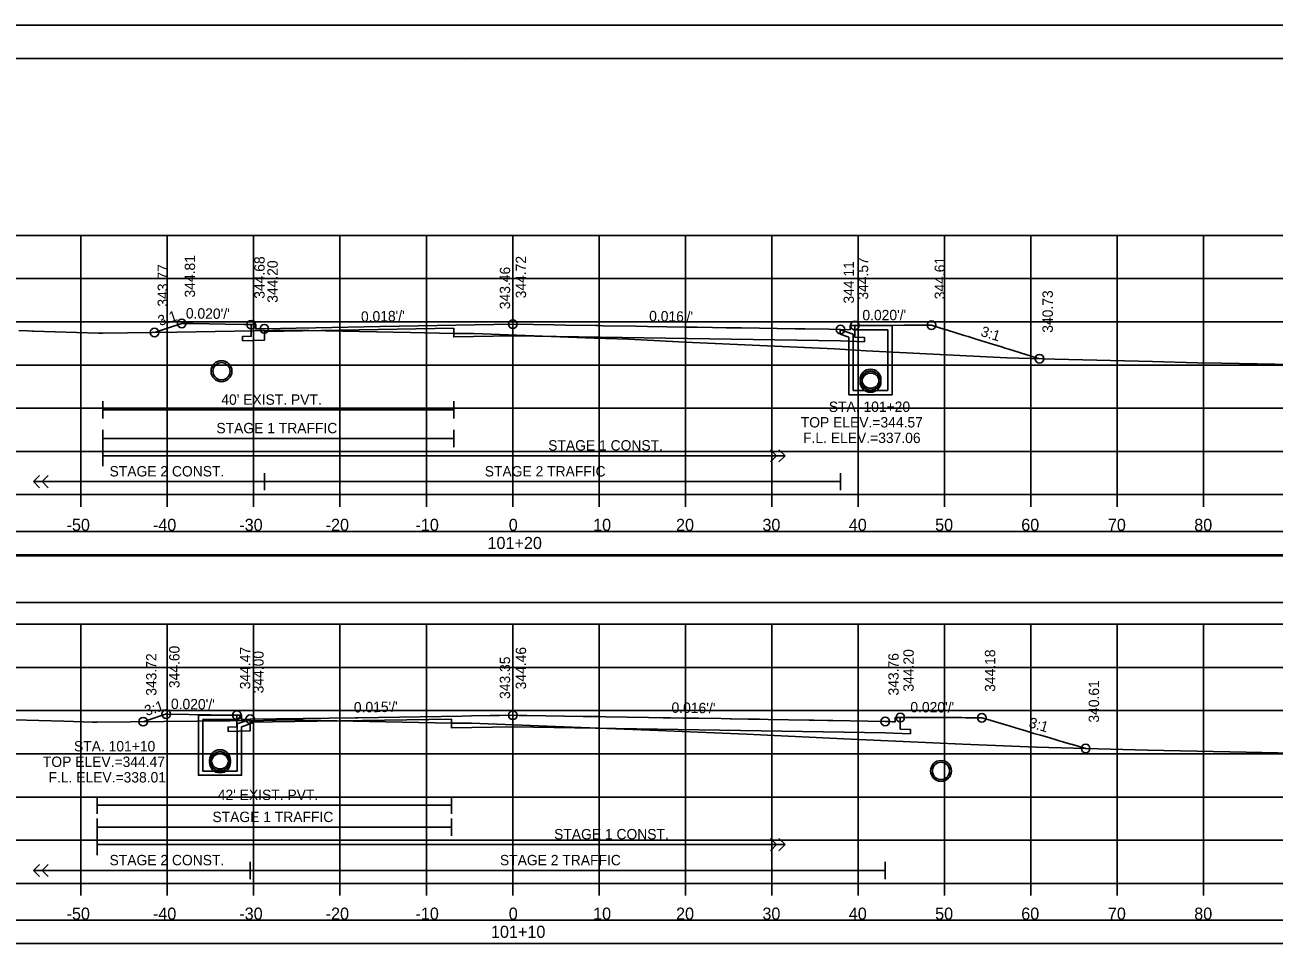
# Model space of a CAD drawing. Extents: x 1368122 to 1710785, y 373130 to 557566.
# Drawn here: x 1368299.1 to 1368443.8, y 373450.6 to 373557 of the extents above; entities that cross this region are included whole.
import ezdxf

# ---------------------------------------------------------------- set-up
doc = ezdxf.new("R2010")
doc.units = 0
for name, color, linetype in [('R_Alt Surface', 7, 'Continuous'), ('R_Axis', 7, 'Continuous'), ('R_Axis Annot', 7, 'Continuous'), ('R_Border', 7, 'Continuous'), ('R_Exist Surface', 7, 'Continuous'), ('R_Fin Surface', 7, 'Continuous'), ('R_Grid', 7, 'Continuous'), ('R_No Plot', 7, 'Continuous'), ('R_Striping', 7, 'Continuous'), ('R_Water', 7, 'Continuous'), ('R_Water Annot', 7, 'Continuous'), ('R_Xsect Elev', 7, 'Continuous'), ('R_Xsect Slope', 7, 'Continuous')]:
    doc.layers.add(name, color=color, linetype=linetype)

msp = doc.modelspace()

# ---------------------------------------------------------------- linework, layer by layer
at = {"layer": 'R_Alt Surface'}
for points in [[(1368395.15, 373522.22), (1368395.15, 373520.88), (1368396.26, 373520.84), (1368396.26, 373520.34), (1368393.5, 373520.43), (1368355.54, 373521.03), (1368348.71, 373520.91), (1368348.71, 373521.91), (1368326.78, 373521.52), (1368326.78, 373520.52), (1368326.78, 373520.51), (1368324.26, 373520.46), (1368324.26, 373520.96), (1368325.27, 373520.98), (1368325.27, 373522.32)], [(1368308.07, 373513.45), (1368308.07, 373511.45)], [(1368348.71, 373513.45), (1368348.71, 373511.45)], [(1368308.07, 373512.45), (1368348.71, 373512.45)], [(1368400.42, 373476.85), (1368400.42, 373475.51), (1368401.59, 373475.47), (1368401.59, 373474.97), (1368398.68, 373475.07), (1368355.54, 373475.77), (1368348.44, 373475.67), (1368348.44, 373476.67), (1368325.14, 373476.32), (1368325.14, 373475.32), (1368325.14, 373475.31), (1368322.58, 373475.25), (1368322.58, 373475.75), (1368323.61, 373475.78), (1368323.61, 373477.12)], [(1368307.42, 373467.7), (1368307.42, 373465.7)], [(1368348.44, 373467.7), (1368348.44, 373465.7)], [(1368307.42, 373466.7), (1368348.44, 373466.7)]]:
    msp.add_lwpolyline(points, dxfattribs=at)
for points in [[(1368206.39, 373495.69), (1368504.69, 373495.69), (1368504.69, 373498.4), (1368206.39, 373498.4)], [(1368206.39, 373490.17), (1368504.69, 373490.17), (1368504.69, 373495.58), (1368206.39, 373495.58)], [(1368206.39, 373450.69), (1368504.69, 373450.69), (1368504.69, 373453.4), (1368206.39, 373453.4)]]:
    msp.add_lwpolyline(points, close=True, dxfattribs=at)
at = {"layer": 'R_Axis'}
for p, q in [((1368205.54, 373502.65), (1368505.54, 373502.65)), ((1368305.54, 373501.25), (1368305.54, 373502.65)), ((1368315.54, 373501.25), (1368315.54, 373502.65)), ((1368325.54, 373501.25), (1368325.54, 373502.65)), ((1368335.54, 373501.25), (1368335.54, 373502.65)), ((1368345.54, 373501.25), (1368345.54, 373502.65)), ((1368355.54, 373501.25), (1368355.54, 373502.65)), ((1368365.54, 373501.25), (1368365.54, 373502.65)), ((1368375.54, 373501.25), (1368375.54, 373502.65)), ((1368385.54, 373501.25), (1368385.54, 373502.65)), ((1368395.54, 373501.25), (1368395.54, 373502.65)), ((1368405.54, 373501.25), (1368405.54, 373502.65)), ((1368415.54, 373501.25), (1368415.54, 373502.65)), ((1368425.54, 373501.25), (1368425.54, 373502.65)), ((1368435.54, 373501.25), (1368435.54, 373502.65)), ((1368205.54, 373457.65), (1368505.54, 373457.65)), ((1368305.54, 373456.25), (1368305.54, 373457.65)), ((1368315.54, 373456.25), (1368315.54, 373457.65)), ((1368325.54, 373456.25), (1368325.54, 373457.65)), ((1368335.54, 373456.25), (1368335.54, 373457.65)), ((1368345.54, 373456.25), (1368345.54, 373457.65)), ((1368355.54, 373456.25), (1368355.54, 373457.65)), ((1368365.54, 373456.25), (1368365.54, 373457.65)), ((1368375.54, 373456.25), (1368375.54, 373457.65)), ((1368385.54, 373456.25), (1368385.54, 373457.65)), ((1368395.54, 373456.25), (1368395.54, 373457.65)), ((1368405.54, 373456.25), (1368405.54, 373457.65)), ((1368415.54, 373456.25), (1368415.54, 373457.65)), ((1368425.54, 373456.25), (1368425.54, 373457.65)), ((1368435.54, 373456.25), (1368435.54, 373457.65))]:
    msp.add_line(p, q, dxfattribs=at)
at = {"layer": 'R_Border'}
for p, q in [((1368197.54, 373553.11), (1368513.72, 373553.11)), ((1368350.06, 373552.85), (1368350.06, 373552.85)), ((1368350.06, 373552.85), (1368350.06, 373552.85))]:
    msp.add_line(p, q, dxfattribs=at)
at = {"layer": 'R_Exist Surface'}
for points in [[(1368298.34, 373521.64), (1368299.34, 373521.6), (1368299.94, 373521.58), (1368300.05, 373521.57), (1368307.59, 373521.35), (1368307.78, 373521.35), (1368308.07, 373521.35), (1368316.63, 373521.44), (1368329.98, 373521.69), (1368343.71, 373521.41), (1368348.71, 373521.3), (1368350.42, 373521.28), (1368351.02, 373521.28), (1368364.96, 373520.75), (1368368.96, 373520.63), (1368375.49, 373520.31), (1368392.79, 373519.52), (1368396.48, 373519.3), (1368412.74, 373518.5), (1368418.32, 373518.32), (1368429.6, 373518.06), (1368434.83, 373517.92), (1368437.61, 373517.87), (1368452.04, 373517.6)], [(1368297.77, 373476.58), (1368303.57, 373476.42), (1368306.89, 373476.32), (1368307.34, 373476.31), (1368307.42, 373476.31), (1368326.68, 373476.52), (1368329.58, 373476.57), (1368335.17, 373476.46), (1368348.44, 373476.21), (1368349.58, 373476.2), (1368350.77, 373476.18), (1368360.51, 373475.81), (1368371.43, 373475.37), (1368382.62, 373474.91), (1368393.88, 373474.4), (1368407.61, 373473.76), (1368416.2, 373473.41), (1368429.03, 373473.07), (1368440.45, 373472.84), (1368447.8, 373472.7)]]:
    msp.add_lwpolyline(points, dxfattribs=at)
at = {"layer": 'R_Fin Surface'}
for points in [[(1368314.07, 373521.41), (1368315.58, 373521.92), (1368317.21, 373522.46), (1368317.81, 373522.45), (1368318.55, 373522.44), (1368322.25, 373522.37), (1368324.44, 373522.34), (1368325.27, 373522.32), (1368325.35, 373522.32), (1368325.78, 373522.32), (1368325.78, 373521.88), (1368325.78, 373521.82), (1368325.88, 373521.83), (1368326.78, 373521.85), (1368330.47, 373521.91), (1368332.75, 373521.95), (1368340.19, 373522.09), (1368355.54, 373522.37), (1368360.29, 373522.29), (1368361.65, 373522.27), (1368365.16, 373522.21), (1368365.5, 373522.21), (1368366, 373522.2), (1368369.79, 373522.14), (1368371.13, 373522.11), (1368375.64, 373522.04), (1368376.9, 373522.02), (1368378.68, 373522), (1368380.27, 373521.97), (1368380.57, 373521.97), (1368382.02, 373521.94), (1368388.26, 373521.84), (1368388.68, 373521.84), (1368389.38, 373521.83), (1368392.17, 373521.78), (1368393.5, 373521.76), (1368394.6, 373521.73), (1368394.6, 373521.93), (1368394.6, 373522.23), (1368394.89, 373522.22), (1368395.15, 373522.22), (1368396.18, 373522.23), (1368397.06, 373522.23), (1368398.2, 373522.24), (1368398.47, 373522.24), (1368400.86, 373522.25), (1368401.42, 373522.25), (1368402.01, 373522.25), (1368402.96, 373522.25), (1368403.2, 373522.25), (1368403.43, 373522.25), (1368404.04, 373522.26), (1368405.2, 373521.89), (1368405.23, 373521.88), (1368405.61, 373521.77), (1368405.9, 373521.67), (1368407.82, 373521.08), (1368408.26, 373520.94), (1368409.22, 373520.64), (1368410.69, 373520.18), (1368412.13, 373519.74), (1368412.69, 373519.56), (1368412.97, 373519.47), (1368415.57, 373518.67), (1368415.81, 373518.6), (1368416.14, 373518.5), (1368416.48, 373518.39), (1368416.48, 373518.39), (1368416.48, 373518.39), (1368416.53, 373518.38)], [(1368312.74, 373476.37), (1368315, 373477.11), (1368315.33, 373477.22), (1368315.34, 373477.22), (1368315.41, 373477.25), (1368315.55, 373477.25), (1368320.54, 373477.17), (1368323.4, 373477.13), (1368323.61, 373477.12), (1368323.85, 373477.12), (1368324.12, 373477.12), (1368324.12, 373477.04), (1368324.12, 373476.62), (1368324.26, 373476.63), (1368324.67, 373476.64), (1368325.14, 373476.65), (1368337.34, 373476.82), (1368337.61, 373476.83), (1368349.65, 373477.01), (1368350.77, 373477.03), (1368352.94, 373477.07), (1368354.01, 373477.08), (1368355.54, 373477.11), (1368356.3, 373477.09), (1368356.38, 373477.09), (1368357.17, 373477.08), (1368363.68, 373476.98), (1368364.77, 373476.96), (1368365.03, 373476.96), (1368365.62, 373476.95), (1368366.31, 373476.93), (1368371.25, 373476.86), (1368372.97, 373476.83), (1368373.82, 373476.81), (1368375.32, 373476.79), (1368375.74, 373476.78), (1368377.09, 373476.76), (1368379.67, 373476.72), (1368380.7, 373476.7), (1368380.84, 373476.7), (1368382.79, 373476.67), (1368384.11, 373476.65), (1368385.12, 373476.63), (1368389.85, 373476.55), (1368390.4, 373476.54), (1368392, 373476.52), (1368392.42, 373476.51), (1368392.52, 373476.51), (1368392.61, 373476.51), (1368398.68, 373476.4), (1368398.98, 373476.39), (1368399.09, 373476.39), (1368399.29, 373476.38), (1368399.5, 373476.37), (1368399.84, 373476.36), (1368399.84, 373476.4), (1368399.84, 373476.86), (1368399.9, 373476.86), (1368400.42, 373476.85), (1368401.89, 373476.85), (1368403.5, 373476.85), (1368403.66, 373476.85), (1368403.68, 373476.85), (1368403.93, 373476.85), (1368407.26, 373476.84), (1368407.55, 373476.84), (1368407.98, 373476.83), (1368408.35, 373476.83), (1368409.39, 373476.83), (1368409.86, 373476.82), (1368410.81, 373476.54), (1368410.9, 373476.51), (1368410.92, 373476.51), (1368412.08, 373476.16), (1368412.23, 373476.12), (1368412.63, 373475.99), (1368414.16, 373475.54), (1368414.82, 373475.34), (1368415.89, 373475.02), (1368416.66, 373474.8), (1368417.33, 373474.6), (1368418.33, 373474.3), (1368418.8, 373474.16), (1368419.11, 373474.07), (1368419.37, 373474), (1368419.46, 373473.97), (1368420.16, 373473.76), (1368420.21, 373473.75), (1368420.34, 373473.71), (1368421.88, 373473.26)]]:
    msp.add_lwpolyline(points, dxfattribs=at)
at = {"layer": 'R_Grid'}
for p, q in [((1368205.54, 373532.65), (1368505.54, 373532.65)), ((1368305.54, 373502.65), (1368305.54, 373532.65)), ((1368315.54, 373502.65), (1368315.54, 373532.65)), ((1368325.54, 373502.65), (1368325.54, 373532.65)), ((1368335.54, 373502.65), (1368335.54, 373532.65)), ((1368345.54, 373502.65), (1368345.54, 373532.65)), ((1368355.54, 373502.65), (1368355.54, 373532.65)), ((1368365.54, 373502.65), (1368365.54, 373532.65)), ((1368375.54, 373502.65), (1368375.54, 373532.65)), ((1368385.54, 373502.65), (1368385.54, 373532.65)), ((1368395.54, 373502.65), (1368395.54, 373532.65)), ((1368405.54, 373502.65), (1368405.54, 373532.65)), ((1368415.54, 373502.65), (1368415.54, 373532.65)), ((1368425.54, 373502.65), (1368425.54, 373532.65)), ((1368435.54, 373502.65), (1368435.54, 373532.65)), ((1368205.54, 373527.65), (1368505.54, 373527.65)), ((1368205.54, 373522.65), (1368505.54, 373522.65)), ((1368205.54, 373517.65), (1368505.54, 373517.65)), ((1368205.54, 373512.65), (1368505.54, 373512.65)), ((1368205.54, 373507.65), (1368505.54, 373507.65)), ((1368205.54, 373502.65), (1368505.54, 373502.65)), ((1368205.54, 373487.65), (1368505.54, 373487.65)), ((1368305.54, 373457.65), (1368305.54, 373487.65)), ((1368315.54, 373457.65), (1368315.54, 373487.65)), ((1368325.54, 373457.65), (1368325.54, 373487.65)), ((1368335.54, 373457.65), (1368335.54, 373487.65)), ((1368345.54, 373457.65), (1368345.54, 373487.65)), ((1368355.54, 373457.65), (1368355.54, 373487.65)), ((1368365.54, 373457.65), (1368365.54, 373487.65)), ((1368375.54, 373457.65), (1368375.54, 373487.65)), ((1368385.54, 373457.65), (1368385.54, 373487.65)), ((1368395.54, 373457.65), (1368395.54, 373487.65)), ((1368405.54, 373457.65), (1368405.54, 373487.65)), ((1368415.54, 373457.65), (1368415.54, 373487.65)), ((1368425.54, 373457.65), (1368425.54, 373487.65)), ((1368435.54, 373457.65), (1368435.54, 373487.65)), ((1368205.54, 373482.65), (1368505.54, 373482.65)), ((1368205.54, 373477.65), (1368505.54, 373477.65)), ((1368205.54, 373472.65), (1368505.54, 373472.65)), ((1368205.54, 373467.65), (1368505.54, 373467.65)), ((1368205.54, 373462.65), (1368505.54, 373462.65)), ((1368205.54, 373457.65), (1368505.54, 373457.65))]:
    msp.add_line(p, q, dxfattribs=at)
at = {"layer": 'R_No Plot'}
msp.add_line((1368185.14, 373557), (1368518.47, 373557), dxfattribs=at)
for points in [[(1368185.13, 373557), (1368518.47, 373557), (1368518.47, 373343.66), (1368185.13, 373343.66)], [(1368431.46, 373553.11), (1368451.08, 373553.11), (1368451.08, 373543.23), (1368467.19, 373543.23), (1368490.39, 373543.23), (1368490.51, 373515.07), (1368513.72, 373515.07), (1368513.72, 373347.65), (1368197.54, 373347.65), (1368197.54, 373553.11)]]:
    msp.add_lwpolyline(points, close=True, dxfattribs=at)
for centre, radius in [((1368317.21, 373522.46), 0.5), ((1368325.27, 373522.32), 0.5), ((1368326.78, 373521.85), 0.5), ((1368355.54, 373522.37), 0.5), ((1368393.5, 373521.76), 0.5), ((1368395.15, 373522.22), 0.5), ((1368404.04, 373522.26), 0.5), ((1368314.07, 373521.41), 0.5), ((1368321.82, 373516.93), 1.21), ((1368416.53, 373518.38), 0.5), ((1368396.97, 373515.96), 1.21), ((1368396.97, 373515.71), 1.21), ((1368315.41, 373477.25), 0.5), ((1368323.61, 373477.12), 0.5), ((1368355.54, 373477.11), 0.5), ((1368400.42, 373476.85), 0.5), ((1368409.86, 373476.82), 0.5), ((1368312.74, 373476.37), 0.5), ((1368325.14, 373476.65), 0.5), ((1368398.68, 373476.4), 0.5), ((1368321.65, 373471.91), 1.21), ((1368421.88, 373473.26), 0.5), ((1368321.65, 373471.66), 1.21), ((1368405.13, 373470.67), 1.21)]:
    msp.add_circle(centre, radius, dxfattribs=at)
at = {"layer": 'R_Striping'}
for p, q in [((1368386.08, 373507.15), (1368385.37, 373507.85)), ((1368387.08, 373507.15), (1368386.37, 373507.85)), ((1368385.37, 373506.44), (1368386.08, 373507.15)), ((1368386.37, 373506.44), (1368387.08, 373507.15)), ((1368300.04, 373504.15), (1368300.74, 373504.85)), ((1368301.04, 373504.15), (1368301.74, 373504.85)), ((1368300.04, 373504.15), (1368326.78, 373504.15)), ((1368300.74, 373503.44), (1368300.04, 373504.15)), ((1368301.74, 373503.44), (1368301.04, 373504.15)), ((1368386.08, 373462.15), (1368385.37, 373462.85)), ((1368387.08, 373462.15), (1368386.37, 373462.85)), ((1368385.37, 373461.44), (1368386.08, 373462.15)), ((1368386.37, 373461.44), (1368387.08, 373462.15)), ((1368300.04, 373459.15), (1368300.74, 373459.85)), ((1368301.04, 373459.15), (1368301.74, 373459.85)), ((1368300.04, 373459.15), (1368325.14, 373459.15)), ((1368300.74, 373458.44), (1368300.04, 373459.15)), ((1368301.74, 373458.44), (1368301.04, 373459.15))]:
    msp.add_line(p, q, dxfattribs=at)
for points in [[(1368308.07, 373510.15), (1368308.07, 373505.93)], [(1368308.07, 373509.15), (1368348.71, 373509.15)], [(1368348.71, 373510.15), (1368348.71, 373508.15)], [(1368308.07, 373507.15), (1368387.08, 373507.15)], [(1368326.78, 373505.15), (1368326.78, 373503.15)], [(1368393.5, 373505.15), (1368393.5, 373503.15)], [(1368326.78, 373504.15), (1368393.5, 373504.15)], [(1368307.42, 373465.15), (1368307.42, 373460.93)], [(1368348.44, 373465.15), (1368348.44, 373463.15)], [(1368307.42, 373464.15), (1368348.44, 373464.15)], [(1368307.42, 373462.15), (1368387.08, 373462.15)], [(1368325.14, 373460.15), (1368325.14, 373458.15)], [(1368398.68, 373460.15), (1368398.68, 373458.15)], [(1368325.14, 373459.15), (1368398.68, 373459.15)]]:
    msp.add_lwpolyline(points, dxfattribs=at)
at = {"layer": 'R_Water'}
for p, q in [((1368394.64, 373522.05), (1368394.72, 373522.22)), ((1368399.47, 373522.22), (1368394.72, 373522.22)), ((1368399.47, 373520.72), (1368399.47, 373522.22)), ((1368393.47, 373521.74), (1368394.97, 373521.22)), ((1368393.47, 373521.21), (1368394.47, 373520.86)), ((1368394.47, 373520.72), (1368394.47, 373520.86)), ((1368394.64, 373522.05), (1368394.97, 373521.72)), ((1368398.97, 373521.72), (1368394.97, 373521.72)), ((1368394.97, 373520.72), (1368394.97, 373521.22)), ((1368398.97, 373520.72), (1368398.97, 373521.72)), ((1368319.15, 373477.12), (1368323.9, 373477.12)), ((1368319.15, 373475.62), (1368319.15, 373477.12)), ((1368319.65, 373475.62), (1368319.65, 373476.62)), ((1368319.65, 373476.62), (1368323.65, 373476.62)), ((1368323.99, 373476.96), (1368323.65, 373476.62)), ((1368325.15, 373476.64), (1368323.65, 373476.12)), ((1368323.65, 373475.62), (1368323.65, 373476.12)), ((1368323.99, 373476.96), (1368323.9, 373477.12)), ((1368325.15, 373476.11), (1368324.15, 373475.77)), ((1368324.15, 373475.62), (1368324.15, 373475.77))]:
    msp.add_line(p, q, dxfattribs=at)
for points in [[(1368393.47, 373521.21), (1368393.47, 373521.74)], [(1368399.47, 373520.72), (1368399.47, 373514.21), (1368396.97, 373514.21), (1368394.47, 373514.21), (1368394.47, 373520.72)], [(1368398.97, 373520.72), (1368398.97, 373514.71), (1368396.97, 373514.71), (1368394.97, 373514.71), (1368394.97, 373520.72)], [(1368325.15, 373476.11), (1368325.15, 373476.64)], [(1368324.15, 373475.62), (1368324.15, 373470.16), (1368321.65, 373470.16), (1368319.15, 373470.16), (1368319.15, 373475.62)], [(1368323.65, 373475.62), (1368323.65, 373470.66), (1368321.65, 373470.66), (1368319.65, 373470.66), (1368319.65, 373475.62)]]:
    msp.add_lwpolyline(points, dxfattribs=at)
for centre in [(1368321.82, 373516.93), (1368396.97, 373515.96), (1368396.97, 373515.71), (1368321.65, 373471.91), (1368321.65, 373471.66), (1368405.13, 373470.67)]:
    msp.add_circle(centre, 1, dxfattribs=at)
at = {"layer": 'R_Xsect Elev'}
for p, q in [((1368355.54, 373521.11), (1368355.54, 373531.11)), ((1368355.54, 373476), (1368355.54, 373486))]:
    msp.add_line(p, q, dxfattribs=at)

# ---------------------------------------------------------------- texts
at = {"layer": 'R_Axis Annot'}
for s, p in [('-50', (1368303.88, 373498.45)), ('-40', (1368313.88, 373498.45)), ('-30', (1368323.88, 373498.45)), ('-20', (1368333.88, 373498.45)), ('-10', (1368344.28, 373498.45)), ('0', (1368355.08, 373498.45)), ('10', (1368364.85, 373498.45)), ('20', (1368374.45, 373498.45)), ('30', (1368384.45, 373498.45)), ('40', (1368394.45, 373498.45)), ('50', (1368404.45, 373498.45)), ('60', (1368414.42, 373498.45)), ('70', (1368424.45, 373498.45)), ('80', (1368434.45, 373498.45)), ('101+20', (1368352.62, 373496.35)), ('-50', (1368303.88, 373453.45)), ('-40', (1368313.88, 373453.45)), ('-30', (1368323.88, 373453.45)), ('-20', (1368333.88, 373453.45)), ('-10', (1368344.28, 373453.45)), ('0', (1368355.08, 373453.45)), ('10', (1368364.85, 373453.45)), ('20', (1368374.45, 373453.45)), ('30', (1368384.45, 373453.45)), ('40', (1368394.45, 373453.45)), ('50', (1368404.45, 373453.45)), ('60', (1368414.42, 373453.45)), ('70', (1368424.45, 373453.45)), ('80', (1368434.45, 373453.45)), ('101+10', (1368353.02, 373451.35))]:
    msp.add_text(s, height=1.4, dxfattribs=at).set_placement(p)
at = {"layer": 'R_Striping'}
for s, p in [('STAGE 1 TRAFFIC', (1368321.23, 373509.75)), ('STAGE 1 CONST.', (1368359.65, 373507.75)), ('STAGE 2 CONST.', (1368308.86, 373504.75)), ('STAGE 2 TRAFFIC', (1368352.3, 373504.75)), ('STAGE 1 TRAFFIC', (1368320.77, 373464.75)), ('STAGE 1 CONST.', (1368360.33, 373462.75)), ('STAGE 2 CONST.', (1368308.86, 373459.75)), ('STAGE 2 TRAFFIC', (1368354.06, 373459.75))]:
    msp.add_text(s, height=1.2, dxfattribs=at).set_placement(p)
at = {"layer": 'R_Water'}
for s, p in [("40' EXIST. PVT.", (1368321.8, 373513.05)), ("42' EXIST. PVT.", (1368321.39, 373467.3))]:
    msp.add_text(s, height=1.2, dxfattribs=at).set_placement(p)
at = {"layer": 'R_Water Annot'}
for s, p in [('STA. 101+20', (1368392.14, 373512.22)), ('TOP ELEV.=344.57', (1368388.89, 373510.42)), ('F.L. ELEV.=337.06', (1368389.16, 373508.62)), ('STA. 101+10', (1368304.74, 373472.93)), ('TOP ELEV.=344.47', (1368301.14, 373471.13)), ('F.L. ELEV.=338.01', (1368301.79, 373469.33))]:
    msp.add_text(s, height=1.2, dxfattribs=at).set_placement(p)
at = {"layer": 'R_Xsect Elev'}
for s, p in [('344.81', (1368318.76, 373525.46)), ('344.68', (1368326.82, 373525.32)), ('344.20', (1368328.33, 373524.85)), ('344.72', (1368357.09, 373525.37)), ('344.11', (1368395.05, 373524.76)), ('344.57', (1368396.7, 373525.22)), ('344.61', (1368405.59, 373525.26)), ('343.77', (1368315.62, 373524.41)), ('343.46', (1368355.24, 373524.11)), ('340.73', (1368418.08, 373521.38)), ('344.60', (1368316.96, 373480.25)), ('344.47', (1368325.16, 373480.12)), ('344.00', (1368326.69, 373479.65)), ('344.46', (1368357.09, 373480.11)), ('344.20', (1368401.97, 373479.85)), ('344.18', (1368411.41, 373479.82)), ('343.72', (1368314.29, 373479.37)), ('343.35', (1368355.24, 373479)), ('343.76', (1368400.23, 373479.4)), ('340.61', (1368423.43, 373476.26))]:
    msp.add_text(s, height=1.2, rotation=90, dxfattribs=at).set_placement(p)
at = {"layer": 'R_Xsect Slope'}
for s, rotation, p in [('3:1', 18.4426, (1368314.69, 373522.15)), ("0.020'/'", 359.0165, (1368317.69, 373523.05)), ("0.018'/'", 1.0367, (1368337.98, 373522.65)), ("0.016'/'", 359.0874, (1368371.33, 373522.72)), ("0.020'/'", 0.2233, (1368396.03, 373522.82)), ('3:1', 342.7357, (1368409.64, 373521.04)), ('3:1', 18.1892, (1368313.13, 373477.02)), ("0.020'/'", 359.1168, (1368315.96, 373477.84)), ("0.015'/'", 0.8648, (1368337.16, 373477.43)), ("0.020'/'", 359.8345, (1368401.58, 373477.45)), ("0.016'/'", 359.0654, (1368373.92, 373477.41)), ('3:1', 343.4659, (1368415.21, 373475.76))]:
    msp.add_text(s, height=1.2, rotation=rotation, dxfattribs=at).set_placement(p)

doc.saveas('drawing.dxf')
